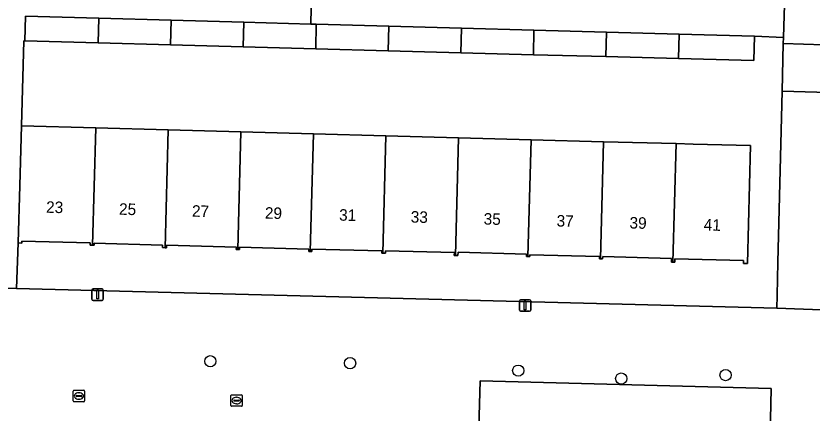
# Model space of a CAD drawing. Extents: x 162082 to 163401, y 388089 to 388636.
# Drawn here: x 162364.4 to 162433.5, y 388329.4 to 388363.9 of the extents above; entities that cross this region are included whole.
import ezdxf

# ---------------------------------------------------------------- set-up
doc = ezdxf.new("R2010")
doc.units = 0
for name, color, linetype in [('IMGEO_Boom', 7, 'Continuous'), ('IMGEO_Erf', 7, 'Continuous'), ('IMGEO_Kolk', 7, 'Continuous'), ('IMGEO_Lichtmast', 7, 'Continuous'), ('IMGEO_Pand', 7, 'Continuous'), ('IMGEO_Pand_nummerreeks', 7, 'Continuous'), ('IMGEO_Parkeervlak_open', 7, 'Continuous'), ('IMGEO_Rijbaan_lokaal_open', 7, 'Continuous'), ('IMGEO_Voetpad_open', 7, 'Continuous')]:
    doc.layers.add(name, color=color, linetype=linetype)

msp = doc.modelspace()

# ---------------------------------------------------------------- linework, layer by layer
at = {"layer": 'IMGEO_Boom'}
for centre in [(162381.284, 388333.938), (162393.411, 388333.775), (162408.016, 388333.125), (162416.955, 388332.439), (162426.01, 388332.739)]:
    msp.add_circle(centre, 0.489, dxfattribs=at)
at = {"layer": 'IMGEO_Erf'}
msp.add_lwpolyline([(162430.918, 388357.392), (162431.02, 388361.524), (162431.033, 388362.05), (162428.506, 388362.168), (162428.448, 388360.035), (162421.917, 388360.213), (162415.619, 388360.384), (162409.322, 388360.555), (162403.023, 388360.727), (162396.727, 388360.898), (162390.428, 388361.069), (162384.131, 388361.241), (162377.834, 388361.412), (162371.537, 388361.583), (162365.19, 388361.756), (162365.084, 388361.759), (162364.883, 388354.378), (162371.339, 388354.202), (162377.636, 388354.031), (162383.933, 388353.86), (162390.231, 388353.688), (162396.529, 388353.517), (162402.826, 388353.346), (162409.124, 388353.174), (162415.422, 388353.003), (162421.719, 388352.832), (162423.184, 388352.792), (162428.182, 388352.656), (162427.904, 388342.429), (162427.57, 388342.438), (162427.577, 388342.682), (162421.608, 388342.844), (162421.6, 388342.546), (162421.443, 388342.55), (162421.315, 388342.554), (162421.323, 388342.873), (162415.343, 388343.036), (162415.337, 388342.825), (162415.15, 388342.83), (162415.053, 388342.833), (162415.058, 388343.026), (162409.029, 388343.19), (162409.024, 388343.024), (162408.852, 388343.029), (162408.73, 388343.032), (162408.735, 388343.234), (162402.784, 388343.396), (162402.776, 388343.115), (162402.553, 388343.121), (162402.461, 388343.123), (162402.468, 388343.372), (162396.5, 388343.534), (162396.494, 388343.327), (162396.256, 388343.333), (162396.164, 388343.335), (162396.169, 388343.519), (162390.087, 388343.684), (162390.081, 388343.462), (162389.958, 388343.465), (162389.831, 388343.469), (162389.837, 388343.683), (162383.825, 388343.847), (162383.819, 388343.629), (162383.659, 388343.634), (162383.538, 388343.637), (162383.544, 388343.855), (162377.472, 388344.02), (162377.466, 388343.797), (162377.362, 388343.8), (162377.123, 388343.807), (162377.13, 388344.032), (162371.203, 388344.192), (162371.198, 388344.01), (162371.066, 388344.014), (162370.841, 388344.02), (162370.846, 388344.209), (162364.915, 388344.37), (162364.911, 388344.204), (162364.606, 388344.212), (162364.462, 388340.26), (162430.454, 388338.542), (162430.481, 388339.642), (162430.552, 388342.541)], close=True, dxfattribs=at)
at = {"layer": 'IMGEO_Kolk'}
for p, q in [((162369.375, 388330.495), (162369.375, 388331.347)), ((162369.45, 388331.421), (162370.302, 388331.421)), ((162369.634, 388330.915), (162369.634, 388330.927)), ((162370.072, 388330.878), (162369.674, 388330.878)), ((162369.677, 388330.964), (162370.075, 388330.964)), ((162369.863, 388331.201), (162369.888, 388331.201)), ((162370.118, 388330.927), (162370.118, 388330.915)), ((162370.376, 388331.347), (162370.376, 388330.495)), ((162383.06, 388330.103), (162383.06, 388330.955)), ((162383.135, 388331.029), (162383.987, 388331.029)), ((162383.548, 388330.809), (162383.573, 388330.809)), ((162384.061, 388330.955), (162384.061, 388330.103)), ((162370.302, 388330.421), (162369.45, 388330.421)), ((162369.886, 388330.641), (162369.861, 388330.641)), ((162383.319, 388330.523), (162383.319, 388330.535)), ((162383.757, 388330.486), (162383.359, 388330.486)), ((162383.362, 388330.572), (162383.76, 388330.572)), ((162383.571, 388330.249), (162383.546, 388330.249)), ((162383.803, 388330.535), (162383.803, 388330.523)), ((162383.987, 388330.029), (162383.135, 388330.029))]:
    msp.add_line(p, q, dxfattribs=at)
for points in [[(162369.375, 388330.495), (162369.375, 388331.347)], [(162369.45, 388331.421), (162370.302, 388331.421)], [(162370.376, 388331.347), (162370.376, 388330.495)], [(162383.06, 388330.103), (162383.06, 388330.955)], [(162383.135, 388331.029), (162383.987, 388331.029)], [(162384.061, 388330.955), (162384.061, 388330.103)], [(162370.302, 388330.421), (162369.45, 388330.421)], [(162383.987, 388330.029), (162383.135, 388330.029)]]:
    msp.add_lwpolyline(points, dxfattribs=at)
for centre, radius, start, end in [((162369.452, 388331.345), 0.0765, 91.55205, 178.44795), ((162369.452, 388331.345), 0.0765, 91.55205, 178.44795), ((162369.674, 388330.924), 0.0403, 85.87752, 175.75265), ((162369.671, 388330.914), 0.0366, 178.93798, 274.71019), ((162370.075, 388330.921), 0.043, 264.86636, 352.45326), ((162370.079, 388330.926), 0.0386, 1.73085, 96.63898), ((162370.3, 388331.345), 0.0765, 1.55205, 88.44795), ((162370.3, 388331.345), 0.0765, 1.55205, 88.44795), ((162383.137, 388330.953), 0.0765, 91.55205, 178.44795), ((162383.137, 388330.953), 0.0765, 91.55205, 178.44795), ((162383.985, 388330.953), 0.0765, 1.55205, 88.44795), ((162383.985, 388330.953), 0.0765, 1.55205, 88.44795), ((162369.452, 388330.497), 0.0765, 181.55205, 268.44795), ((162369.452, 388330.497), 0.0765, 181.55205, 268.44795), ((162370.3, 388330.497), 0.0765, 271.55205, 358.44795), ((162370.3, 388330.497), 0.0765, 271.55205, 358.44795), ((162383.359, 388330.532), 0.0403, 85.87752, 175.75265), ((162383.356, 388330.522), 0.0366, 178.93798, 274.71019), ((162383.76, 388330.529), 0.043, 264.86636, 352.45326), ((162383.764, 388330.534), 0.0386, 1.73085, 96.63898), ((162383.137, 388330.105), 0.0765, 181.55205, 268.44795), ((162383.137, 388330.105), 0.0765, 181.55205, 268.44795), ((162383.985, 388330.105), 0.0765, 271.55205, 358.44795), ((162383.985, 388330.105), 0.0765, 271.55205, 358.44795)]:
    msp.add_arc(centre, radius, start, end, dxfattribs=at)
for centre, major_axis, ratio, start_param, end_param in [((162369.862, 388330.921), (-0.387, 0.002), 0.722429, 4.712389, 7.853982), ((162369.887, 388330.921), (-0.39, 0.002), 0.717154, 1.570796, 4.712389), ((162383.547, 388330.529), (-0.387, 0.002), 0.722429, 4.712389, 7.853982), ((162383.572, 388330.529), (-0.39, 0.002), 0.717154, 1.570796, 4.712389)]:
    msp.add_ellipse(centre, major_axis=major_axis, ratio=ratio, start_param=start_param, end_param=end_param, dxfattribs=at)
at = {"layer": 'IMGEO_Lichtmast'}
for p, q in [((162371.001, 388339.323), (162371.001, 388340.123)), ((162371.001, 388340.123), (162371.001, 388339.323)), ((162371.101, 388340.223), (162371.891, 388340.223)), ((162371.891, 388340.223), (162371.101, 388340.223)), ((162371.991, 388340.123), (162371.991, 388339.323)), ((162371.991, 388339.323), (162371.991, 388340.123)), ((162371.891, 388339.223), (162371.101, 388339.223)), ((162371.101, 388339.223), (162371.891, 388339.223)), ((162408.109, 388338.377), (162408.109, 388339.177)), ((162408.109, 388339.177), (162408.109, 388338.377)), ((162408.209, 388339.277), (162408.999, 388339.277)), ((162408.999, 388339.277), (162408.209, 388339.277)), ((162409.099, 388339.177), (162409.099, 388338.377)), ((162409.099, 388338.377), (162409.099, 388339.177)), ((162408.999, 388338.277), (162408.209, 388338.277)), ((162408.209, 388338.277), (162408.999, 388338.277))]:
    msp.add_line(p, q, dxfattribs=at)
for points in [[(162371.421, 388340.098), (162371.571, 388340.098), (162371.571, 388339.348), (162371.421, 388339.348), (162371.421, 388340.098)], [(162408.529, 388339.152), (162408.679, 388339.152), (162408.679, 388338.402), (162408.529, 388338.402), (162408.529, 388339.152)]]:
    msp.add_lwpolyline(points, dxfattribs=at)
for centre, start, end in [((162371.101, 388340.123), 90, 180), ((162371.101, 388340.123), 90, 180), ((162371.891, 388340.123), 0, 90), ((162371.891, 388340.123), 360, 90), ((162371.101, 388339.323), 180, 270), ((162371.101, 388339.323), 180, 270), ((162371.891, 388339.323), 270, 0), ((162371.891, 388339.323), 270, 0), ((162408.209, 388339.177), 90, 180), ((162408.209, 388339.177), 90, 180), ((162408.999, 388339.177), 0, 90), ((162408.999, 388339.177), 360, 90), ((162408.209, 388338.377), 180, 270), ((162408.209, 388338.377), 180, 270), ((162408.999, 388338.377), 270, 0), ((162408.999, 388338.377), 270, 0)]:
    msp.add_arc(centre, 0.1, start, end, dxfattribs=at)
at = {"layer": 'IMGEO_Pand'}
for points in [[(162371.594, 388363.716), (162365.248, 388363.889), (162365.19, 388361.756), (162371.537, 388361.583)], [(162371.594, 388363.716), (162371.537, 388361.583), (162377.834, 388361.412), (162377.891, 388363.545)], [(162377.834, 388361.412), (162384.131, 388361.241), (162384.188, 388363.374), (162377.891, 388363.545)], [(162390.485, 388363.203), (162389.994, 388363.216), (162384.188, 388363.374), (162384.131, 388361.241), (162390.428, 388361.069)], [(162396.727, 388360.898), (162396.784, 388363.031), (162390.485, 388363.203), (162390.428, 388361.069)], [(162396.727, 388360.898), (162403.023, 388360.727), (162403.08, 388362.86), (162396.784, 388363.031)], [(162403.08, 388362.86), (162403.023, 388360.727), (162409.322, 388360.555), (162409.379, 388362.688)], [(162415.676, 388362.517), (162409.379, 388362.688), (162409.322, 388360.555), (162415.619, 388360.384)], [(162415.676, 388362.517), (162415.619, 388360.384), (162421.917, 388360.213), (162421.974, 388362.346)], [(162421.974, 388362.346), (162421.917, 388360.213), (162428.448, 388360.035), (162428.506, 388362.168)], [(162371.339, 388354.202), (162364.883, 388354.378), (162364.742, 388349.211), (162364.606, 388344.212), (162364.911, 388344.204), (162364.915, 388344.37), (162370.846, 388344.209), (162370.841, 388344.02), (162371.066, 388344.014)], [(162377.636, 388354.031), (162371.339, 388354.202), (162371.066, 388344.014), (162371.198, 388344.01), (162371.203, 388344.192), (162377.13, 388344.032), (162377.123, 388343.807), (162377.362, 388343.8)], [(162377.636, 388354.031), (162377.362, 388343.8), (162377.466, 388343.797), (162377.472, 388344.02), (162383.544, 388343.855), (162383.538, 388343.637), (162383.659, 388343.634), (162383.933, 388353.86)], [(162383.933, 388353.86), (162383.659, 388343.634), (162383.819, 388343.629), (162383.825, 388343.847), (162389.837, 388343.683), (162389.831, 388343.469), (162389.958, 388343.465), (162390.231, 388353.688)], [(162396.529, 388353.517), (162390.231, 388353.688), (162389.958, 388343.465), (162390.081, 388343.462), (162390.087, 388343.684), (162396.169, 388343.519), (162396.164, 388343.335), (162396.256, 388343.333)], [(162402.826, 388353.346), (162396.529, 388353.517), (162396.256, 388343.333), (162396.494, 388343.327), (162396.5, 388343.534), (162402.468, 388343.372), (162402.461, 388343.123), (162402.553, 388343.121)], [(162408.852, 388343.029), (162409.124, 388353.174), (162402.826, 388353.346), (162402.553, 388343.121), (162402.776, 388343.115), (162402.784, 388343.396), (162408.735, 388343.234), (162408.73, 388343.032)], [(162415.422, 388353.003), (162409.124, 388353.174), (162408.852, 388343.029), (162409.024, 388343.024), (162409.029, 388343.19), (162415.058, 388343.026), (162415.053, 388342.833), (162415.15, 388342.83)], [(162415.422, 388353.003), (162415.15, 388342.83), (162415.337, 388342.825), (162415.343, 388343.036), (162421.323, 388342.873), (162421.315, 388342.554), (162421.443, 388342.55), (162421.719, 388352.832)], [(162421.719, 388352.832), (162421.443, 388342.55), (162421.6, 388342.546), (162421.608, 388342.844), (162427.577, 388342.682), (162427.57, 388342.438), (162427.904, 388342.429), (162428.182, 388352.656), (162423.184, 388352.792)]]:
    msp.add_lwpolyline(points, close=True, dxfattribs=at)
at = {"layer": 'IMGEO_Parkeervlak_open'}
msp.add_lwpolyline([(162429.872, 388327.544), (162429.964, 388331.57), (162404.694, 388332.236), (162404.587, 388328.197)], dxfattribs=at)
at = {"layer": 'IMGEO_Rijbaan_lokaal_open'}
for points in [[(162431.233, 388368.694), (162426.283, 388368.839), (162425.871, 388368.851), (162420.477, 388369.011), (162402.487, 388369.545), (162401.321, 388369.58), (162396.361, 388369.823), (162396.784, 388382.216), (162396.812, 388382.935), (162397.216, 388393.382), (162397.255, 388394.38), (162397.462, 388399.19), (162391.221, 388399.33), (162390.042, 388364.615), (162389.994, 388363.216), (162390.485, 388363.203), (162396.784, 388363.031), (162403.08, 388362.86), (162409.379, 388362.688), (162415.676, 388362.517), (162421.974, 388362.346), (162428.506, 388362.168), (162431.033, 388362.05)], [(162439.142, 388397.94), (162432.215, 388398.294), (162431.233, 388368.694), (162431.033, 388362.05), (162431.02, 388361.524), (162438.068, 388361.307)], [(162438.068, 388361.307), (162431.02, 388361.524), (162430.918, 388357.392), (162437.947, 388357.185)], [(162430.918, 388357.392), (162430.552, 388342.541), (162430.481, 388339.642), (162430.454, 388338.542), (162437.393, 388338.278), (162437.428, 388339.471), (162437.513, 388342.37), (162437.947, 388357.185)]]:
    msp.add_lwpolyline(points, close=True, dxfattribs=at)
at = {"layer": 'IMGEO_Voetpad_open'}
for points in [[(162362.478, 388340.312), (162364.462, 388340.26), (162364.606, 388344.212), (162364.742, 388349.211), (162364.883, 388354.378), (162365.084, 388361.759), (162365.19, 388361.756), (162365.248, 388363.889), (162371.594, 388363.716), (162377.891, 388363.545), (162384.188, 388363.374), (162389.994, 388363.216), (162390.042, 388364.615), (162385.509, 388364.752), (162380.512, 388364.898), (162375.298, 388365.051), (162364.63, 388365.331), (162364.636, 388365.576), (162364.8, 388371.828), (162364.965, 388378.126), (162365.131, 388384.424), (162365.296, 388390.723), (162365.461, 388397.02), (162365.626, 388403.317)], [(162437.393, 388338.278), (162430.454, 388338.542), (162364.462, 388340.26), (162362.478, 388340.312), (162362.371, 388336.069), (162362.227, 388327.628), (162362.088, 388322.586), (162363.729, 388322.543), (162365.146, 388322.507), (162379.741, 388322.133), (162387.274, 388321.94), (162392.906, 388321.796), (162393.045, 388322.073), (162393.189, 388322.347), (162394.121, 388323.653), (162393.245, 388324.421)], [(162404.587, 388328.197), (162404.694, 388332.236), (162429.964, 388331.57), (162429.872, 388327.544)]]:
    msp.add_lwpolyline(points, dxfattribs=at)

# ---------------------------------------------------------------- texts
at = {"layer": 'IMGEO_Pand_nummerreeks'}
for s, rotation, p in [('23', 358.45693, (162367.017, 388346.834)), ('25', 358.45693, (162373.347, 388346.663)), ('27', 358.45693, (162379.677, 388346.493)), ('29', 358.45693, (162386.007, 388346.322)), ('31', 358.45874, (162392.451, 388346.15)), ('33', 358.45874, (162398.668, 388345.982)), ('35', 358.45693, (162404.997, 388345.811)), ('37', 358.45874, (162411.328, 388345.641)), ('39', 358.45693, (162417.657, 388345.47)), ('41', 358.45693, (162424.1, 388345.296))]:
    msp.add_text(s, height=1, rotation=rotation, dxfattribs=at).set_placement(p)

doc.saveas('drawing.dxf')
